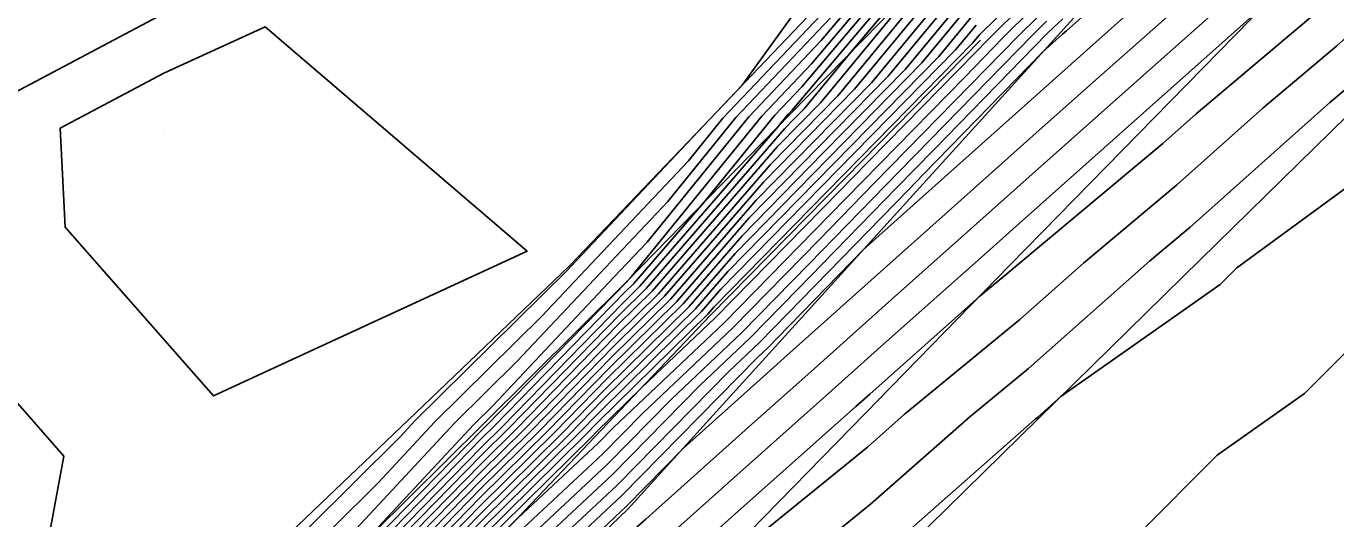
# Model space of a CAD drawing. Extents: x 2188792 to 2191981, y 386090 to 389710.
# Drawn here: x 2191134.4 to 2191189.4, y 388933.9 to 388954.6 of the extents above; entities that cross this region are included whole.
import ezdxf

# ---------------------------------------------------------------- set-up
doc = ezdxf.new("R2010")
doc.units = 0
for name, color, linetype in [('DTM Contours Major', 7, 'Continuous'), ('DTM Contours Minor', 7, 'Continuous'), ('Exist DTM QL2 LIDAR Elevation Point', 7, 'Continuous'), ('PH Exist DTM Breakline', 7, 'Continuous')]:
    doc.layers.add(name, color=color, linetype=linetype)

msp = doc.modelspace()

# ---------------------------------------------------------------- linework, layer by layer
at = {"layer": 'DTM Contours Major'}
for points in [[(2191184.663, 388960.216), (2191178.108, 388954.373), (2191177.947, 388954.229), (2191177.819, 388954.116), (2191177.121, 388953.493), (2191172.111, 388948.356), (2191171.47, 388947.703), (2191166.411, 388942.519), (2191165.199, 388941.283), (2191163.931, 388940.082), (2191159.24, 388935.313), (2191157.323, 388933.523), (2191153.092, 388929.517), (2191150.118, 388926.822), (2191146.87, 388923.749), (2191142.659, 388920.006), (2191142.067, 388918.579), (2191140.172, 388916.779), (2191136.695, 388913.477), (2191135.512, 388912.327), (2191135.43, 388912.243), (2191130.389, 388907.33)], [(2191170.53, 388957.179), (2191167.809, 388953.964), (2191164.776, 388950.765), (2191160.497, 388945.503), (2191159.106, 388944.031), (2191154.006, 388938.62), (2191153.231, 388937.856), (2191148.837, 388933.138), (2191147.518, 388931.789), (2191147.475, 388931.747), (2191141.597, 388925.747), (2191141.389, 388925.541), (2191135.653, 388919.691), (2191135.586, 388919.566), (2191135.29, 388919.278), (2191129.673, 388913.531)], [(2191172.064, 388956.534), (2191167.797, 388951.369), (2191166.887, 388950.441), (2191165.975, 388949.512), (2191160.719, 388943.449), (2191159.291, 388942.045), (2191155.029, 388937.686), (2191153.544, 388936.222), (2191149.349, 388931.935), (2191147.52, 388930.128), (2191143.292, 388925.813), (2191141.494, 388924.031), (2191137.241, 388919.693), (2191136.891, 388919.042), (2191135.345, 388917.54), (2191131.112, 388913.209)], [(2191173.933, 388955.897), (2191171.331, 388952.747), (2191167.913, 388949.263), (2191164.49, 388945.773), (2191162.011, 388942.914), (2191158.822, 388939.78), (2191156.617, 388937.524), (2191153.512, 388934.464), (2191151.181, 388932.081), (2191147.564, 388928.509), (2191144.988, 388925.878), (2191141.599, 388922.521), (2191138.828, 388919.695), (2191138.197, 388918.518), (2191135.401, 388915.802), (2191132.551, 388912.887)], [(2191188.719, 388955.241), (2191183.55, 388950.888), (2191182.16, 388949.649), (2191176.035, 388944.545), (2191175.776, 388944.315), (2191174.464, 388943.235), (2191169.85, 388939.133), (2191169.258, 388938.605), (2191164.044, 388933.966), (2191162.603, 388932.678), (2191157.726, 388928.368), (2191155.26, 388926.067), (2191151.081, 388922.348), (2191148.021, 388919.488), (2191144.403, 388916.251), (2191140.857, 388912.934), (2191137.159, 388909.475), (2191133.749, 388906.397)], [(2191176.336, 388955.509), (2191174.819, 388954.012), (2191174.272, 388953.451), (2191169.083, 388948.161), (2191168.599, 388947.664), (2191163.363, 388942.325), (2191160.259, 388939.387), (2191158.353, 388937.514), (2191158.205, 388937.362), (2191153.481, 388932.706), (2191153.012, 388932.227), (2191147.609, 388926.889), (2191146.684, 388925.944), (2191141.704, 388921.012), (2191140.415, 388919.697), (2191139.502, 388917.994), (2191135.456, 388914.065), (2191133.99, 388912.565)]]:
    msp.add_lwpolyline(points, dxfattribs=at)
at = {"layer": 'DTM Contours Minor'}
for points in [[(2191196.755, 388958.093), (2191190.205, 388952.231), (2191189.169, 388951.359), (2191183.302, 388946.13), (2191181.6, 388944.712), (2191176.519, 388940.207), (2191174.05, 388938.176), (2191169.887, 388934.507), (2191166.526, 388931.785), (2191163.447, 388929.092), (2191158.276, 388924.999), (2191156.576, 388923.565), (2191150.209, 388918.614), (2191149.717, 388918.176), (2191149.654, 388918.117), (2191143.122, 388912.271), (2191142.299, 388911.502), (2191141.442, 388910.7), (2191135.033, 388904.915), (2191130.667, 388900.699)], [(2191171.052, 388957.304), (2191167.403, 388952.992), (2191165.322, 388950.797), (2191159.83, 388944.044), (2191159.684, 388943.876), (2191159.666, 388943.858), (2191153.758, 388937.815), (2191153.569, 388937.628), (2191147.884, 388931.819), (2191147.484, 388931.423), (2191141.936, 388925.76), (2191141.41, 388925.239), (2191135.971, 388919.691), (2191135.847, 388919.461), (2191135.301, 388918.93), (2191129.961, 388913.467)], [(2191171.573, 388957.429), (2191166.996, 388952.021), (2191165.868, 388950.83), (2191162.888, 388947.167), (2191159.943, 388943.769), (2191159.572, 388943.405), (2191154.076, 388937.783), (2191153.562, 388937.276), (2191148.25, 388931.848), (2191147.493, 388931.1), (2191142.275, 388925.773), (2191141.431, 388924.937), (2191136.288, 388919.691), (2191136.108, 388919.356), (2191135.312, 388918.583), (2191130.249, 388913.403)], [(2191172.094, 388957.553), (2191166.59, 388951.049), (2191166.413, 388950.862), (2191165.947, 388950.289), (2191160.202, 388943.662), (2191159.478, 388942.952), (2191154.394, 388937.75), (2191153.556, 388936.925), (2191148.616, 388931.877), (2191147.502, 388930.776), (2191142.614, 388925.786), (2191141.452, 388924.635), (2191136.606, 388919.692), (2191136.369, 388919.251), (2191135.323, 388918.235), (2191130.537, 388913.338)], [(2191172.616, 388957.678), (2191169.005, 388953.411), (2191167.09, 388951.093), (2191166.682, 388950.677), (2191166.272, 388950.26), (2191160.46, 388943.556), (2191159.385, 388942.499), (2191154.711, 388937.718), (2191153.55, 388936.573), (2191148.983, 388931.906), (2191147.511, 388930.452), (2191142.953, 388925.799), (2191141.473, 388924.333), (2191136.923, 388919.692), (2191136.63, 388919.147), (2191135.334, 388917.888), (2191130.824, 388913.274)], [(2191173.43, 388957.608), (2191168.504, 388951.644), (2191167.092, 388950.205), (2191165.678, 388948.764), (2191160.977, 388943.342), (2191159.197, 388941.592), (2191155.346, 388937.653), (2191153.537, 388935.87), (2191149.715, 388931.964), (2191147.529, 388929.804), (2191143.631, 388925.826), (2191141.515, 388923.729), (2191137.558, 388919.693), (2191137.153, 388918.937), (2191135.356, 388917.193), (2191131.4, 388913.145)], [(2191193.922, 388957.727), (2191189.462, 388953.736), (2191186.36, 388951.123), (2191182.731, 388947.89), (2191178.817, 388944.628), (2191176.147, 388942.261), (2191171.3, 388938.273), (2191169.748, 388936.905), (2191163.815, 388932.099), (2191163.584, 388931.896), (2191162.587, 388931.108), (2191156.993, 388926.165), (2191156.193, 388925.418), (2191150.399, 388920.262), (2191148.837, 388918.803), (2191143.762, 388914.261), (2191141.578, 388912.218), (2191139.3, 388910.088), (2191134.391, 388905.656)], [(2191173.556, 388957.181), (2191169.21, 388951.92), (2191167.297, 388949.97), (2191165.381, 388948.016), (2191161.236, 388943.235), (2191159.103, 388941.139), (2191155.664, 388937.621), (2191153.531, 388935.519), (2191150.082, 388931.994), (2191147.538, 388929.48), (2191143.971, 388925.839), (2191141.536, 388923.427), (2191137.875, 388919.694), (2191137.414, 388918.832), (2191135.367, 388916.845), (2191131.688, 388913.081)], [(2191173.682, 388956.753), (2191169.917, 388952.195), (2191167.503, 388949.734), (2191165.084, 388947.269), (2191161.494, 388943.128), (2191159.009, 388940.686), (2191155.981, 388937.589), (2191153.525, 388935.167), (2191150.448, 388932.023), (2191147.546, 388929.156), (2191144.31, 388925.852), (2191141.557, 388923.125), (2191138.193, 388919.694), (2191137.675, 388918.728), (2191135.379, 388916.497), (2191131.976, 388913.016)], [(2191168.034, 388956.993), (2191164.487, 388952.088), (2191163.139, 388950.667), (2191163.111, 388950.632), (2191157.319, 388944.503), (2191157.142, 388944.315), (2191150.762, 388938.018), (2191150.133, 388937.343), (2191144.342, 388931.597), (2191143.2, 388930.352), (2191138.095, 388925.253), (2191136.366, 388923.336), (2191132.071, 388919.011)], [(2191173.808, 388956.325), (2191170.624, 388952.471), (2191167.708, 388949.498), (2191164.787, 388946.521), (2191161.753, 388943.021), (2191158.916, 388940.233), (2191156.299, 388937.556), (2191153.519, 388934.815), (2191150.814, 388932.052), (2191147.555, 388928.832), (2191144.649, 388925.865), (2191141.578, 388922.823), (2191138.51, 388919.694), (2191137.936, 388918.623), (2191135.39, 388916.15), (2191132.264, 388912.952)], [(2191185.688, 388956.37), (2191180.591, 388951.84), (2191176.542, 388948.241), (2191173.96, 388945.938), (2191170.761, 388943.093), (2191167.251, 388939.958), (2191165.022, 388937.975), (2191160.445, 388933.883), (2191159.191, 388932.775), (2191153.394, 388927.364), (2191152.445, 388926.52), (2191146.388, 388920.86), (2191145.685, 388920.23), (2191139.415, 388914.366), (2191132.876, 388908.25)], [(2191183.161, 388955.704), (2191179.709, 388952.636), (2191176.967, 388950.199), (2191173.022, 388946.678), (2191171.216, 388945.072), (2191166.248, 388940.635), (2191165.511, 388939.979), (2191162.026, 388936.864), (2191159.637, 388934.435), (2191159.381, 388934.195), (2191152.888, 388928.048), (2191152.379, 388927.587), (2191146.174, 388921.717), (2191145.309, 388920.947), (2191145.187, 388920.654), (2191139.386, 388915.145), (2191138.172, 388913.991), (2191133.254, 388909.321)], [(2191176.025, 388955.754), (2191174.436, 388954.186), (2191174.157, 388953.849), (2191168.734, 388948.32), (2191163.302, 388942.782), (2191163.045, 388942.487), (2191158.446, 388937.967), (2191157.887, 388937.395), (2191153.487, 388933.058), (2191152.646, 388932.198), (2191147.6, 388927.213), (2191146.344, 388925.931), (2191141.683, 388921.314), (2191140.098, 388919.696), (2191139.241, 388918.099), (2191135.445, 388914.412), (2191133.703, 388912.63)], [(2191168.622, 388955.908), (2191163.685, 388950.7), (2191162.239, 388948.922), (2191157.915, 388944.345), (2191156.097, 388942.417), (2191151.585, 388937.964), (2191149.21, 388935.414), (2191145.429, 388931.662), (2191142.422, 388928.386), (2191139.492, 388925.46), (2191135.765, 388921.325), (2191133.839, 388919.386)], [(2191130.288, 388898.971), (2191135.675, 388904.174), (2191137.831, 388906.12), (2191142.695, 388909.734), (2191144.253, 388911.011), (2191149.579, 388915.067), (2191153, 388917.915), (2191156.45, 388920.598), (2191161.422, 388924.792), (2191163.311, 388926.287), (2191169.237, 388931.471), (2191170.026, 388932.11), (2191176.8, 388938.079), (2191176.891, 388938.154), (2191177.878, 388939.029), (2191184.558, 388943.723), (2191185.258, 388944.425), (2191192.051, 388949.392), (2191193.388, 388950.732), (2191199.322, 388955.209)], [(2191140.216, 388955.094), (2191131.118, 388950.29)], [(2191132.058, 388897.82), (2191135.711, 388901.025), (2191139.361, 388903.96), (2191142.595, 388906.363), (2191148.085, 388910.863), (2191149.465, 388911.913), (2191155.661, 388917.071), (2191158.48, 388905.816), (2191157.662, 388916.546), (2191164.664, 388914.71), (2191167.527, 388920.363), (2191169.261, 388923.787), (2191174.354, 388926.723), (2191176.676, 388930.252), (2191181.068, 388933.181), (2191184.434, 388936.571), (2191188.107, 388939.151), (2191191.841, 388942.901), (2191195.006, 388945.215), (2191199.021, 388949.238), (2191201.809, 388951.341), (2191206.047, 388955.58)], [(2191174.059, 388955.47), (2191172.037, 388953.022), (2191168.118, 388949.027), (2191164.193, 388945.025), (2191162.27, 388942.807), (2191158.728, 388939.326), (2191156.934, 388937.492), (2191153.506, 388934.112), (2191151.547, 388932.11), (2191147.573, 388928.185), (2191145.327, 388925.892), (2191141.62, 388922.219), (2191139.145, 388919.695), (2191138.458, 388918.413), (2191135.412, 388915.455), (2191132.839, 388912.823)], [(2191186.296, 388955.331), (2191181.472, 388951.044), (2191176.116, 388946.283), (2191174.898, 388945.197), (2191170.305, 388941.113), (2191168.255, 388939.281), (2191164.533, 388935.97), (2191161.524, 388933.28), (2191158.459, 388930.572), (2191154.327, 388926.715), (2191151.763, 388924.434), (2191147.204, 388920.174), (2191145.044, 388918.241), (2191140.136, 388913.65), (2191135.017, 388908.863), (2191133.107, 388907.139)], [(2191176.647, 388955.264), (2191175.44, 388954.073), (2191173.839, 388952.432), (2191169.561, 388948.069), (2191168.161, 388946.635), (2191163.73, 388942.117), (2191159.093, 388937.727), (2191158.446, 388937.069), (2191154.867, 388933.727), (2191153.475, 388932.355), (2191153.378, 388932.256), (2191147.618, 388926.565), (2191147.023, 388925.957), (2191141.725, 388920.71), (2191140.732, 388919.697), (2191139.763, 388917.889), (2191135.467, 388913.717), (2191134.278, 388912.501)], [(2191168.216, 388954.936), (2191164.231, 388950.732), (2191161.368, 388947.212), (2191158.511, 388944.188), (2191155.051, 388940.518), (2191152.408, 388937.91), (2191148.287, 388933.485), (2191146.516, 388931.728), (2191141.645, 388926.42), (2191140.89, 388925.666), (2191137.409, 388921.805), (2191135.336, 388919.69), (2191135.325, 388919.671), (2191135.279, 388919.625), (2191129.385, 388913.596)], [(2191176.958, 388955.018), (2191176.06, 388954.133), (2191173.407, 388951.413), (2191170.038, 388947.977), (2191167.724, 388945.606), (2191164.097, 388941.908), (2191160.302, 388938.316), (2191158.644, 388936.63), (2191154.236, 388932.513), (2191153.398, 388931.719), (2191150.671, 388929.248), (2191147.627, 388926.241), (2191147.362, 388925.971), (2191141.746, 388920.408), (2191141.05, 388919.698), (2191140.024, 388917.784), (2191135.478, 388913.37), (2191134.566, 388912.436), (2191130.222, 388908.202)], [(2191177.269, 388954.773), (2191176.681, 388954.193), (2191172.975, 388950.394), (2191170.516, 388947.886), (2191167.286, 388944.577), (2191164.464, 388941.7), (2191161.512, 388938.905), (2191158.843, 388936.191), (2191155.265, 388932.85), (2191153.296, 388930.985), (2191147.857, 388926.056), (2191147.566, 388925.781), (2191146.891, 388925.181), (2191141.767, 388920.106), (2191141.367, 388919.698), (2191140.285, 388917.68), (2191135.489, 388913.022), (2191134.854, 388912.372), (2191130.278, 388907.912)], [(2191177.959, 388954.875), (2191177.58, 388954.528), (2191177.301, 388954.253), (2191172.543, 388949.375), (2191170.993, 388947.794), (2191166.849, 388943.548), (2191164.832, 388941.491), (2191162.721, 388939.493), (2191159.041, 388935.752), (2191156.294, 388933.186), (2191153.194, 388930.251), (2191148.987, 388926.439), (2191147.218, 388924.765), (2191143.111, 388921.115), (2191141.788, 388919.804), (2191141.685, 388919.699), (2191140.546, 388917.575), (2191135.501, 388912.675), (2191135.142, 388912.307), (2191130.333, 388907.621)], [(2191180.635, 388955.038), (2191178.828, 388953.433), (2191177.393, 388952.157), (2191172.084, 388947.419), (2191171.672, 388947.052), (2191169.573, 388945.178), (2191165.974, 388941.49), (2191165.566, 388941.074), (2191165.14, 388940.671), (2191159.438, 388934.874), (2191158.352, 388933.859), (2191152.99, 388928.782), (2191151.249, 388927.204), (2191146.522, 388922.733), (2191143.984, 388920.476), (2191143.627, 388919.616), (2191139.779, 388915.962), (2191136.612, 388912.954), (2191134.581, 388911.025), (2191132.718, 388909.256)], [(2191174.185, 388955.042), (2191172.744, 388953.298), (2191168.324, 388948.791), (2191163.896, 388944.278), (2191162.528, 388942.701), (2191158.634, 388938.873), (2191157.252, 388937.459), (2191153.5, 388933.761), (2191151.913, 388932.139), (2191147.582, 388927.861), (2191145.666, 388925.905), (2191141.641, 388921.917), (2191139.463, 388919.696), (2191138.719, 388918.308), (2191135.423, 388915.107), (2191133.127, 388912.758)], [(2191174.311, 388954.614), (2191173.451, 388953.573), (2191168.529, 388948.556), (2191163.599, 388943.53), (2191162.787, 388942.594), (2191158.54, 388938.42), (2191157.569, 388937.427), (2191153.493, 388933.409), (2191152.279, 388932.169), (2191147.591, 388927.537), (2191146.005, 388925.918), (2191141.662, 388921.616), (2191139.78, 388919.696), (2191138.98, 388918.204), (2191135.434, 388914.76), (2191133.415, 388912.694)], [(2191140.216, 388952.589), (2191135.862, 388950.29), (2191136.063, 388946.137), (2191142.291, 388939.054), (2191147.577, 388941.491), (2191155.462, 388945.127), (2191144.467, 388954.541), (2191140.216, 388952.589)], [(2191131.54, 388941.614), (2191136.011, 388936.528), (2191134.78, 388929.877), (2191128.001, 388938.075)]]:
    msp.add_lwpolyline(points, dxfattribs=at)
at = {"layer": 'Exist DTM QL2 LIDAR Elevation Point'}
msp.add_line((2191140.216, 388950.29), (2191140.216, 388950.29), dxfattribs=at)
at = {"layer": 'PH Exist DTM Breakline'}
for points in [[(2191224.313, 389012.835), (2191218.333, 389006.775), (2191212.352, 389000.715), (2191206.371, 388994.655), (2191200.39, 388988.595), (2191193.843, 388982.1), (2191187.295, 388975.604), (2191180.748, 388969.108), (2191174.875, 388962.961), (2191169.001, 388956.814), (2191163.128, 388950.667), (2191157.255, 388944.52), (2191150.465, 388938.038), (2191143.676, 388931.556), (2191136.886, 388925.075), (2191130.096, 388918.593)], [(2191093.422, 388861.718), (2191100.494, 388868.481), (2191107.566, 388875.244), (2191113.209, 388881.006), (2191118.852, 388886.767), (2191124.495, 388892.529), (2191130.138, 388898.29), (2191135.781, 388904.052), (2191142.735, 388911.07), (2191149.688, 388918.088), (2191156.641, 388925.106), (2191163.595, 388932.125), (2191169.665, 388938.33), (2191175.736, 388944.536), (2191181.806, 388950.741), (2191187.877, 388956.947), (2191193.947, 388963.153), (2191200.225, 388969.316), (2191206.502, 388975.479), (2191212.779, 388981.643), (2191219.057, 388987.806), (2191225.334, 388993.969)], [(2191183.915, 388960.977), (2191177.861, 388954.307), (2191171.806, 388947.638), (2191165.752, 388940.969), (2191159.698, 388934.299), (2191152.846, 388927.745), (2191145.994, 388921.191), (2191139.142, 388914.637), (2191132.29, 388908.082)], [(2191173.358, 388957.855), (2191166.514, 388950.868), (2191159.671, 388943.882), (2191153.572, 388937.834), (2191147.474, 388931.786), (2191141.375, 388925.738), (2191135.277, 388919.69), (2191129.178, 388913.642), (2191123.079, 388907.594), (2191117.39, 388902.299), (2191111.701, 388897.004), (2191103.256, 388887.893), (2191096.572, 388881.589), (2191089.888, 388875.284), (2191083.204, 388868.98), (2191076.519, 388862.675), (2191069.835, 388856.371)], [(2191129.826, 388891.226), (2191135.617, 388896.948), (2191142.521, 388903.879), (2191149.425, 388910.811), (2191156.329, 388917.742), (2191163.233, 388924.673), (2191170.069, 388931.374), (2191176.905, 388938.075), (2191183.741, 388944.776), (2191190.577, 388951.477), (2191197.413, 388958.178)], [(2191174.497, 388953.981), (2191168.831, 388948.209), (2191163.165, 388942.437), (2191158.319, 388937.351), (2191153.473, 388932.264), (2191147.634, 388925.981), (2191141.795, 388919.699), (2191140.554, 388917.572), (2191135.515, 388912.224), (2191130.476, 388906.876), (2191125.438, 388901.528)]]:
    msp.add_lwpolyline(points, dxfattribs=at)

doc.saveas('drawing.dxf')
